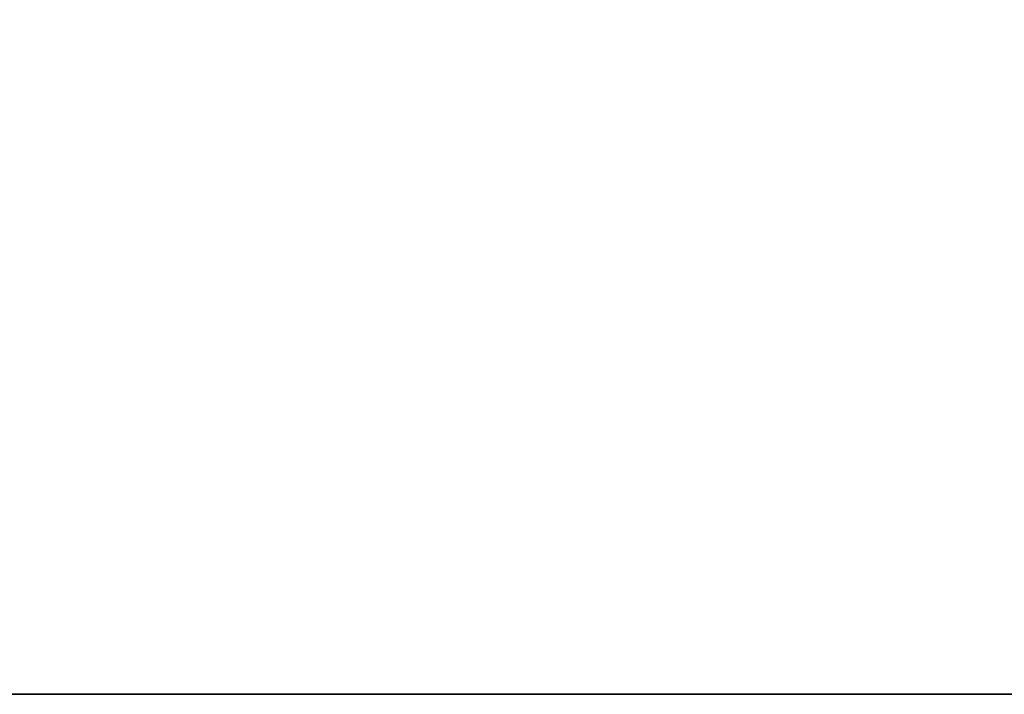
# Model space of a CAD drawing. Header units: millimetres. Extents: x -508 to 6708, y -115 to 193.
# Tile 302 of 656: x 1039 to 1081, y -10 to 18. Entities that reach past the tile are written whole.
import ezdxf

# ---------------------------------------------------------------- set-up
doc = ezdxf.new("R2010")
doc.units = ezdxf.units.MM
doc.layers.add('151', color=7, linetype='Continuous', true_color=0xffffff)

# ---------------------------------------------------------------- blocks, each defined once
blk = doc.blocks.new('UG_SURFACE_002')
at = {"layer": '151', "color": 252, "linetype": 'Continuous', "lineweight": 35}
for points in [[(942.5, -10, -7.75), (942.5, 174.4, -7.75), (1092.5, 174.4, -7.75), (1092.5, -10, -7.75)], [(2057.5, -10, 2215.25), (2057.5, 174.4, 2215.25), (942.5, 174.4, 2215.25), (942.5, -10, 2215.25)], [(2057.5, -10, 2215.25), (942.5, -10, 2215.25), (1092.5, -10, 2065.25), (1907.5, -10, 2065.25)], [(942.5, -10, 2215.25), (942.5, -10, -7.75), (1092.5, -10, -7.75), (1092.5, -10, 2065.25)]]:
    blk.add_3dface(points, dxfattribs=at)

msp = doc.modelspace()

# ---------------------------------------------------------------- linework, layer by layer
at = {"layer": '151', "color": 253, "linetype": 'Continuous', "lineweight": -3}
for p, q in [((942.5, -10, 2215.25), (2057.5, -10, 2215.25)), ((942.5, -10, -7.75), (1092.5, -10, -7.75))]:
    msp.add_line(p, q, dxfattribs=at)

# ---------------------------------------------------------------- block references
msp.add_blockref('UG_SURFACE_002', (0, 0), dxfattribs=at)

doc.saveas('drawing.dxf')
